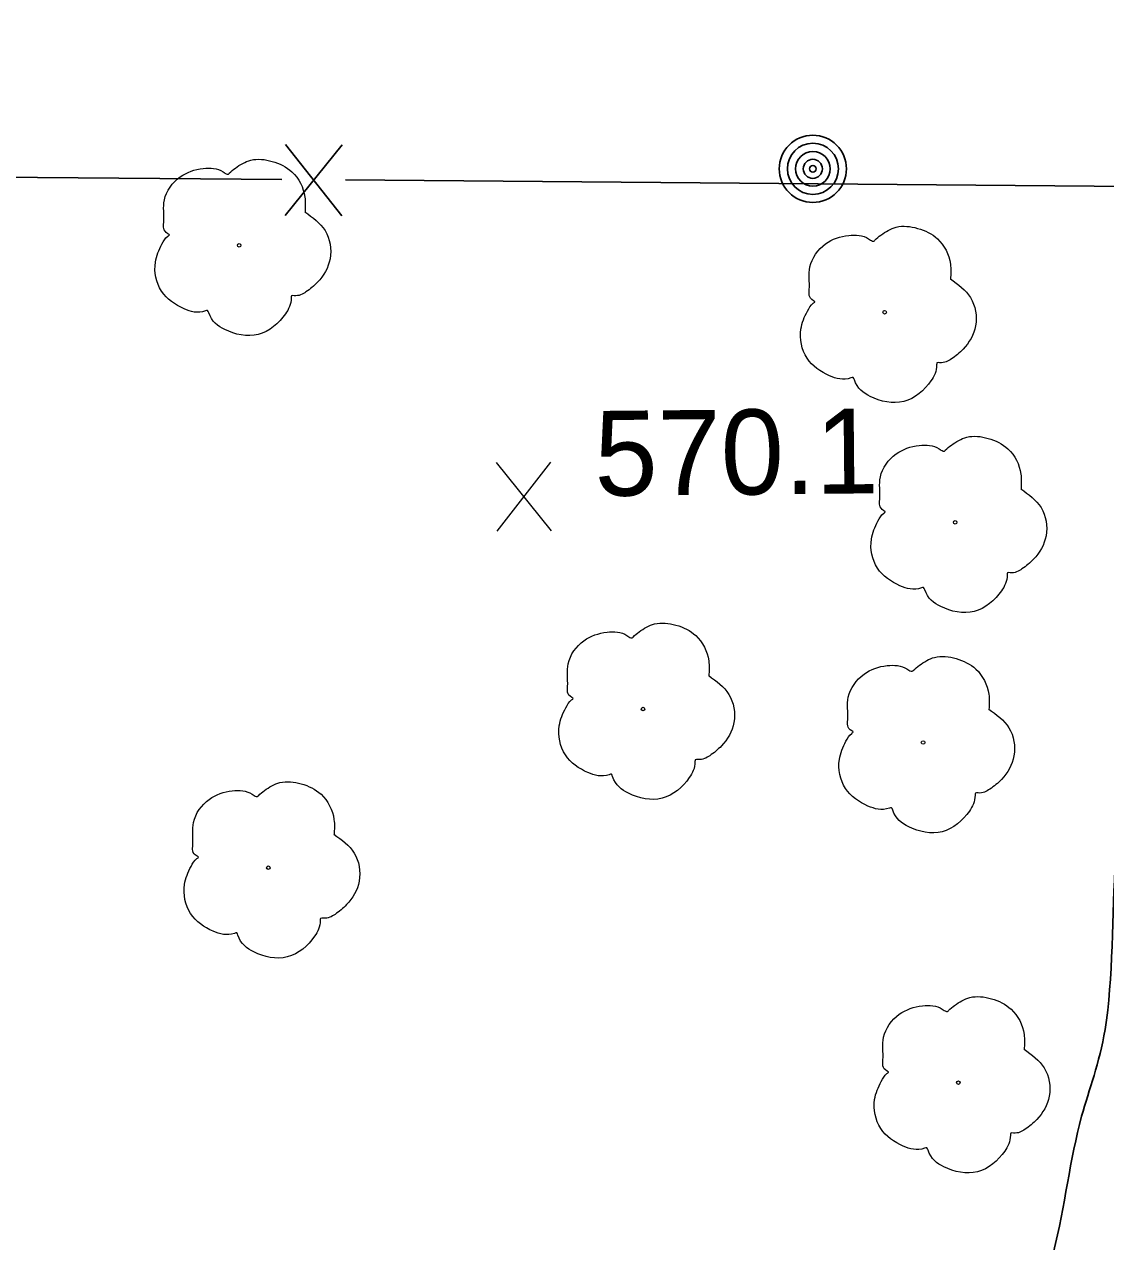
# Model space of a CAD drawing. Extents: x 2361708 to 2370558, y 6977955 to 6991887.
# Drawn here: x 2368419.3 to 2368480.4, y 6990190.4 to 6990259.1 of the extents above; entities that cross this region are included whole.
import ezdxf

# ---------------------------------------------------------------- set-up
doc = ezdxf.new("R2010")
doc.units = 0
doc.header["$LTSCALE"] = 1.9
for name, color, linetype, lineweight in [('17', 7, 'Continuous', 25), ('20', 7, 'Continuous', 25), ('29', 7, 'Continuous', 13), ('31', 7, 'Continuous', 13), ('35', 7, 'Continuous', 13)]:
    doc.layers.add(name, color=color, linetype=linetype, lineweight=lineweight)

msp = doc.modelspace()

# ---------------------------------------------------------------- linework, layer by layer
at = {"layer": '17'}
for p, q in [((2368437.25, 6990252.332), (2368434.018, 6990248.351)), ((2368434.049, 6990252.352), (2368437.218, 6990248.332)), ((2368433.828, 6990250.38), (2368373.83, 6990250.879)), ((2368497.426, 6990249.855), (2368437.429, 6990250.354))]:
    msp.add_line(p, q, dxfattribs=at)
at = {"layer": '20'}
for radius in [1.9, 1.442, 0.973, 0.539, 0.192]:
    msp.add_circle((2368463.844, 6990250.985), radius, dxfattribs=at)
at = {"layer": '29'}
for centre in [(2368431.423, 6990246.667), (2368467.901, 6990242.884), (2368471.884, 6990231.021), (2368454.244, 6990220.473), (2368470.073, 6990218.583), (2368433.068, 6990211.511), (2368472.066, 6990199.371)]:
    msp.add_circle(centre, 0.1, dxfattribs=at)
for points in [[(2368427.458, 6990247.239), (2368427.478, 6990247.249), (2368427.397, 6990247.318), (2368427.161, 6990247.946), (2368427.199, 6990249.227), (2368428.087, 6990250.525), (2368429.392, 6990251.007), (2368430.514, 6990250.818), (2368430.745, 6990250.69), (2368430.815, 6990250.691), (2368430.865, 6990250.731), (2368431.212, 6990251.025), (2368432.078, 6990251.473), (2368433.288, 6990251.405), (2368434.404, 6990250.815), (2368435.138, 6990249.392), (2368435.146, 6990248.532)], [(2368435.135, 6990248.552), (2368436.276, 6990247.493), (2368436.561, 6990245.906), (2368435.854, 6990244.578), (2368435.198, 6990244.033), (2368434.53, 6990243.816), (2368434.381, 6990243.804), (2368434.362, 6990243.695), (2368434.04, 6990242.791), (2368432.502, 6990241.627), (2368430.609, 6990241.909), (2368429.71, 6990242.85), (2368429.639, 6990242.98), (2368429.519, 6990242.958), (2368428.308, 6990243.077), (2368427.038, 6990244.075), (2368426.692, 6990245.711), (2368427.063, 6990246.735), (2368427.388, 6990247.179), (2368427.458, 6990247.229)], [(2368463.936, 6990243.456), (2368463.956, 6990243.466), (2368463.875, 6990243.535), (2368463.639, 6990244.163), (2368463.676, 6990245.443), (2368464.565, 6990246.742), (2368465.87, 6990247.224), (2368466.992, 6990247.035), (2368467.223, 6990246.908), (2368467.293, 6990246.908), (2368467.342, 6990246.949), (2368467.69, 6990247.242), (2368468.556, 6990247.69), (2368469.766, 6990247.622), (2368470.882, 6990247.033), (2368471.615, 6990245.609), (2368471.623, 6990244.749)], [(2368471.613, 6990244.769), (2368472.754, 6990243.71), (2368473.039, 6990242.122), (2368472.332, 6990240.796), (2368471.677, 6990240.25), (2368471.008, 6990240.033), (2368470.858, 6990240.022), (2368470.84, 6990239.911), (2368470.518, 6990239.008), (2368468.979, 6990237.844), (2368467.086, 6990238.125), (2368466.188, 6990239.067), (2368466.116, 6990239.196), (2368465.997, 6990239.175), (2368464.786, 6990239.294), (2368463.516, 6990240.292), (2368463.17, 6990241.929), (2368463.54, 6990242.952), (2368463.866, 6990243.395), (2368463.936, 6990243.446)], [(2368467.919, 6990231.593), (2368467.939, 6990231.603), (2368467.858, 6990231.673), (2368467.622, 6990232.301), (2368467.66, 6990233.581), (2368468.547, 6990234.879), (2368469.853, 6990235.362), (2368470.975, 6990235.173), (2368471.206, 6990235.045), (2368471.276, 6990235.045), (2368471.326, 6990235.086), (2368471.673, 6990235.379), (2368472.539, 6990235.827), (2368473.75, 6990235.759), (2368474.865, 6990235.17), (2368475.599, 6990233.747), (2368475.607, 6990232.887)], [(2368475.597, 6990232.907), (2368476.736, 6990231.847), (2368477.022, 6990230.26), (2368476.314, 6990228.933), (2368475.66, 6990228.387), (2368474.992, 6990228.17), (2368474.842, 6990228.159), (2368474.823, 6990228.049), (2368474.501, 6990227.146), (2368472.962, 6990225.981), (2368471.07, 6990226.263), (2368470.17, 6990227.204), (2368470.099, 6990227.334), (2368469.98, 6990227.313), (2368468.768, 6990227.431), (2368467.499, 6990228.429), (2368467.153, 6990230.066), (2368467.523, 6990231.089), (2368467.849, 6990231.532), (2368467.919, 6990231.583)], [(2368450.278, 6990221.045), (2368450.298, 6990221.055), (2368450.218, 6990221.124), (2368449.982, 6990221.752), (2368450.019, 6990223.032), (2368450.907, 6990224.331), (2368452.213, 6990224.813), (2368453.335, 6990224.624), (2368453.566, 6990224.496), (2368453.635, 6990224.497), (2368453.685, 6990224.537), (2368454.032, 6990224.831), (2368454.898, 6990225.279), (2368456.109, 6990225.211), (2368457.225, 6990224.621), (2368457.958, 6990223.198), (2368457.966, 6990222.338)], [(2368466.107, 6990219.156), (2368466.127, 6990219.166), (2368466.046, 6990219.235), (2368465.811, 6990219.863), (2368465.848, 6990221.143), (2368466.736, 6990222.442), (2368468.041, 6990222.924), (2368469.163, 6990222.734), (2368469.394, 6990222.607), (2368469.464, 6990222.607), (2368469.514, 6990222.648), (2368469.861, 6990222.941), (2368470.727, 6990223.39), (2368471.938, 6990223.321), (2368473.053, 6990222.732), (2368473.787, 6990221.308), (2368473.795, 6990220.449)], [(2368457.956, 6990222.358), (2368459.096, 6990221.299), (2368459.381, 6990219.711), (2368458.674, 6990218.385), (2368458.019, 6990217.838), (2368457.351, 6990217.622), (2368457.202, 6990217.611), (2368457.183, 6990217.5), (2368456.861, 6990216.597), (2368455.322, 6990215.432), (2368453.429, 6990215.715), (2368452.53, 6990216.656), (2368452.459, 6990216.785), (2368452.339, 6990216.764), (2368451.128, 6990216.883), (2368449.858, 6990217.881), (2368449.512, 6990219.517), (2368449.883, 6990220.541), (2368450.209, 6990220.984), (2368450.278, 6990221.035)], [(2368473.785, 6990220.469), (2368474.925, 6990219.41), (2368475.21, 6990217.822), (2368474.502, 6990216.495), (2368473.848, 6990215.949), (2368473.18, 6990215.732), (2368473.03, 6990215.721), (2368473.011, 6990215.611), (2368472.69, 6990214.708), (2368471.151, 6990213.543), (2368469.258, 6990213.825), (2368468.359, 6990214.766), (2368468.288, 6990214.896), (2368468.168, 6990214.875), (2368466.957, 6990214.993), (2368465.687, 6990215.991), (2368465.341, 6990217.628), (2368465.712, 6990218.652), (2368466.038, 6990219.095), (2368466.107, 6990219.145)], [(2368429.103, 6990212.083), (2368429.123, 6990212.093), (2368429.042, 6990212.162), (2368428.806, 6990212.79), (2368428.844, 6990214.07), (2368429.731, 6990215.369), (2368431.037, 6990215.851), (2368432.159, 6990215.662), (2368432.39, 6990215.535), (2368432.46, 6990215.535), (2368432.509, 6990215.575), (2368432.857, 6990215.869), (2368433.722, 6990216.317), (2368434.933, 6990216.248), (2368436.049, 6990215.659), (2368436.783, 6990214.236), (2368436.791, 6990213.376)], [(2368436.78, 6990213.396), (2368437.921, 6990212.337), (2368438.206, 6990210.75), (2368437.499, 6990209.423), (2368436.843, 6990208.876), (2368436.175, 6990208.66), (2368436.026, 6990208.648), (2368436.007, 6990208.538), (2368435.685, 6990207.635), (2368434.146, 6990206.471), (2368432.253, 6990206.752), (2368431.355, 6990207.694), (2368431.283, 6990207.823), (2368431.164, 6990207.802), (2368429.952, 6990207.921), (2368428.683, 6990208.919), (2368428.337, 6990210.556), (2368428.708, 6990211.579), (2368429.033, 6990212.022), (2368429.103, 6990212.073)], [(2368468.1, 6990199.943), (2368468.12, 6990199.954), (2368468.039, 6990200.023), (2368467.803, 6990200.651), (2368467.841, 6990201.931), (2368468.729, 6990203.23), (2368470.034, 6990203.712), (2368471.156, 6990203.523), (2368471.387, 6990203.395), (2368471.457, 6990203.396), (2368471.507, 6990203.436), (2368471.854, 6990203.729), (2368472.72, 6990204.178), (2368473.931, 6990204.109), (2368475.046, 6990203.52), (2368475.78, 6990202.096), (2368475.788, 6990201.237)], [(2368475.778, 6990201.256), (2368476.918, 6990200.197), (2368477.203, 6990198.61), (2368476.496, 6990197.284), (2368475.841, 6990196.737), (2368475.173, 6990196.521), (2368475.023, 6990196.509), (2368475.004, 6990196.399), (2368474.683, 6990195.496), (2368473.144, 6990194.331), (2368471.251, 6990194.613), (2368470.352, 6990195.555), (2368470.281, 6990195.684), (2368470.161, 6990195.663), (2368468.95, 6990195.781), (2368467.68, 6990196.78), (2368467.335, 6990198.416), (2368467.705, 6990199.44), (2368468.031, 6990199.883), (2368468.1, 6990199.933)]]:
    msp.add_spline(points, degree=3, dxfattribs=at)
at = {"layer": '31'}
for p, q in [((2368449.078, 6990230.544), (2368445.961, 6990234.394)), ((2368445.998, 6990230.514), (2368449.041, 6990234.424))]:
    msp.add_line(p, q, dxfattribs=at)
at = {"layer": '31', "lineweight": 25}
msp.add_spline([(2368474.534, 6990080.829), (2368476.894, 6990087.161), (2368471.538, 6990096.161), (2368467.121, 6990105.31), (2368467.449, 6990112.823), (2368466.827, 6990119.327), (2368466.831, 6990129.438), (2368467.186, 6990140.462), (2368465.483, 6990148.066), (2368466.406, 6990155.185), (2368472.29, 6990162.202), (2368475.39, 6990168.481), (2368475.298, 6990181.291), (2368477.447, 6990189.792), (2368479.034, 6990197.467), (2368480.357, 6990202.37), (2368483.181, 6990216.728), (2368487.176, 6990214.146), (2368496.008, 6990212.92), (2368509.417, 6990211.997), (2368520.284, 6990208.17), (2368532.761, 6990204.429), (2368542.251, 6990199.169), (2368550.9, 6990192.951), (2368556.17, 6990185.671), (2368559.219, 6990179.47), (2368561.797, 6990172.374), (2368559.452, 6990164.491), (2368555.075, 6990156.729), (2368548.735, 6990150.488), (2368545.62, 6990144.639), (2368544.117, 6990138.664), (2368546.08, 6990135.213), (2368550.811, 6990137.168), (2368559.958, 6990142.865)], degree=3, dxfattribs=at)
at = {"layer": '35'}
msp.add_spline([(2368306.448, 6990497.689), (2368306.381, 6990485.798), (2368306.875, 6990472.862), (2368314.304, 6990466.652), (2368320.698, 6990459.913), (2368328.691, 6990453.379), (2368336.59, 6990448.214), (2368336.349, 6990442.051), (2368329.045, 6990439.251), (2368323.69, 6990434.51), (2368320.725, 6990426.672), (2368318.707, 6990416.992), (2368317.476, 6990407.6), (2368316.021, 6990399.796), (2368315.408, 6990391.629), (2368317.477, 6990379.128), (2368321.246, 6990370.894), (2368327.763, 6990360.765), (2368332.504, 6990353.3), (2368336.691, 6990345.189), (2368342.784, 6990338.627), (2368352.452, 6990334.669), (2368363.488, 6990332.014), (2368372.052, 6990325.315), (2368384.563, 6990324.204), (2368392.56, 6990326.71), (2368402.723, 6990325.327), (2368407.846, 6990324.006), (2368422.852, 6990327.639), (2368438.688, 6990329.22), (2368451.482, 6990329.952), (2368466.361, 6990328.033), (2368482.419, 6990323.016), (2368493.157, 6990321.208), (2368501.477, 6990315.947), (2368510.222, 6990307.129), (2368523.896, 6990299.38), (2368536.862, 6990296.773), (2368546.63, 6990298.096), (2368556.237, 6990297.327), (2368560.836, 6990294.291), (2368565.853, 6990289.448), (2368566.111, 6990283.381), (2368566.362, 6990276.913), (2368567.176, 6990266.04), (2368565.907, 6990257.547), (2368568.272, 6990250.659), (2368572.868, 6990246.913), (2368578.046, 6990248.202), (2368585.128, 6990249.11), (2368588.446, 6990258.812), (2368586.77, 6990269.917), (2368591.867, 6990273.325), (2368601.012, 6990272.882), (2368610.964, 6990270.667), (2368622.374, 6990268.575), (2368629.997, 6990270.408), (2368635.673, 6990267.712), (2368641.529, 6990259.787), (2368648.359, 6990254.482), (2368652.762, 6990249.023), (2368658.453, 6990244.678), (2368661.468, 6990246.326), (2368666.518, 6990251.565), (2368673.531, 6990255.492), (2368677.989, 6990258.934), (2368680.855, 6990262.412), (2368681.559, 6990266.208), (2368681.94, 6990269.322), (2368682.334, 6990271.016)], degree=3, dxfattribs=at)

# ---------------------------------------------------------------- texts
at = {"layer": '31'}
msp.add_text('570.1', height=4.8, rotation=0.545, dxfattribs=at).set_placement((2368451.519, 6990232.507))

doc.saveas('drawing.dxf')
